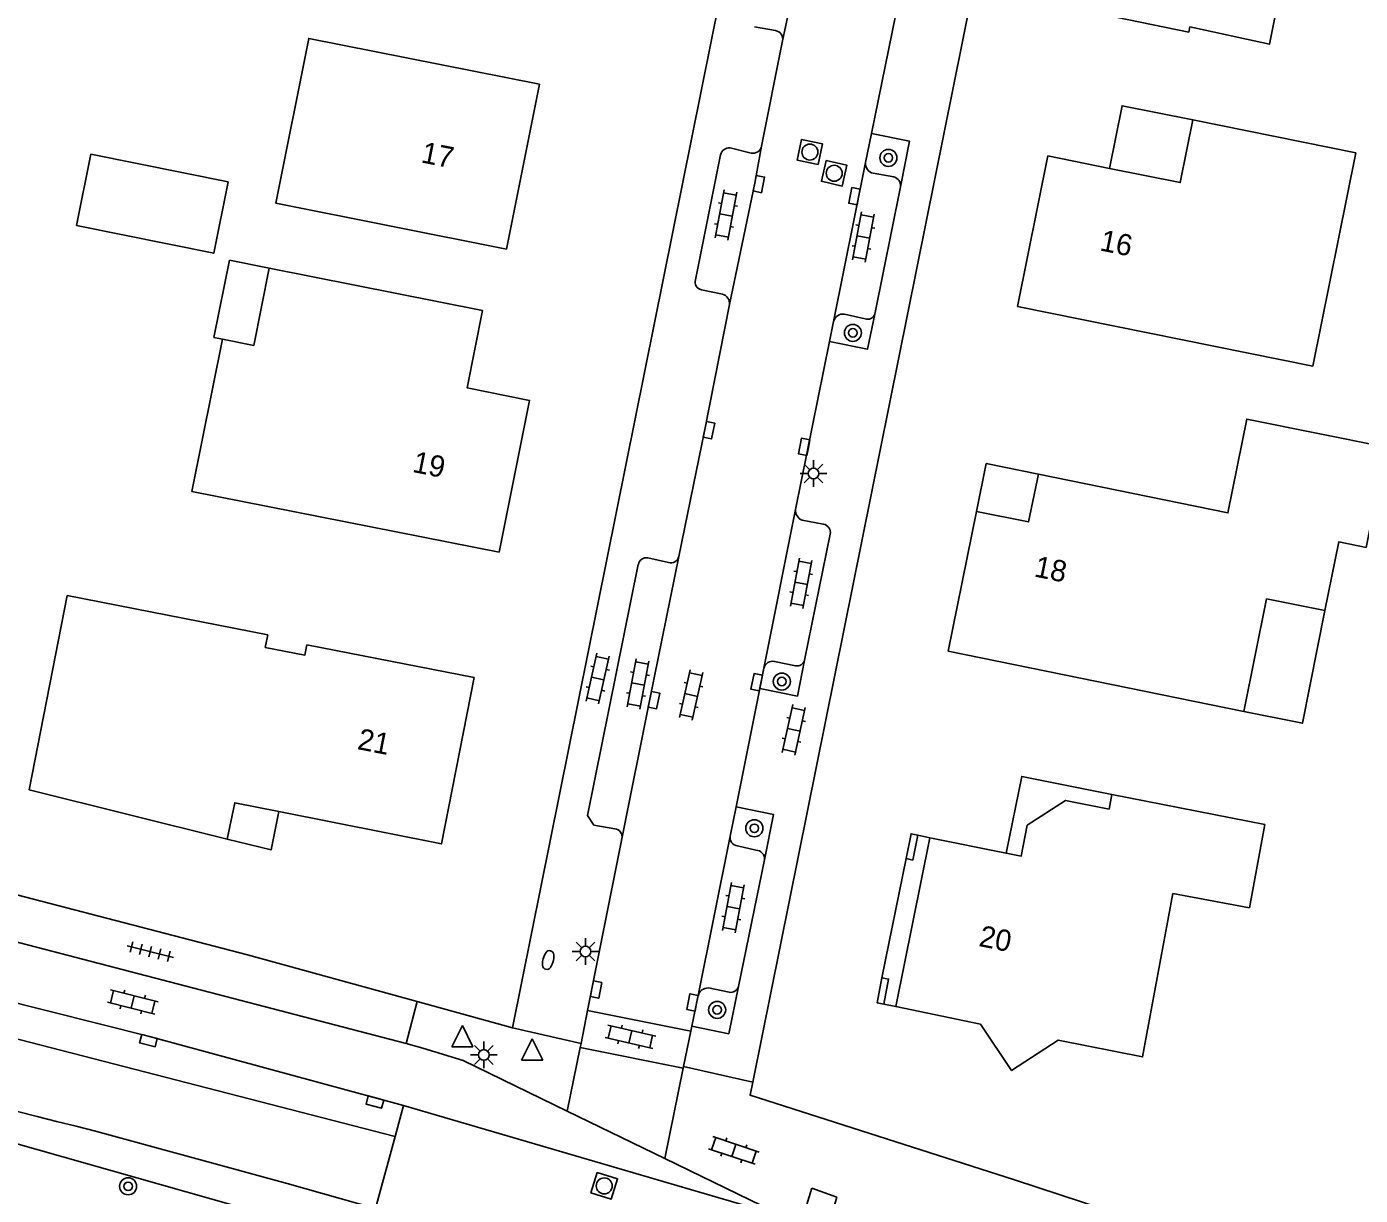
# Model space of a CAD drawing. Extents: x 128000 to 131008, y 398996 to 402500.
# Drawn here: x 128061.3 to 128123.9, y 400260.4 to 400315.3 of the extents above; entities that cross this region are included whole.
import ezdxf

# ---------------------------------------------------------------- set-up
doc = ezdxf.new("R2010")
doc.units = 0
for name, color, linetype in [('gg-afsc-muur', 7, 'Continuous'), ('gg-anno-huisnummerreeks BGT', 7, 'Continuous'), ('gg-bbg-gedigitaliseerde bebouwing', 7, 'Continuous'), ('gg-bbg-gedigitaliseerde bijgebouw', 7, 'Continuous'), ('gg-bbg-hoofdgebouw', 7, 'Continuous'), ('gg-bbg-luifel en loopbrug', 7, 'Continuous'), ('gg-bbg-onder overbouw', 7, 'Continuous'), ('gg-bbg-pand overbouw', 7, 'Continuous'), ('gg-knt-verharding', 7, 'Continuous'), ('gg-knt-verharding nz', 7, 'Continuous'), ('gt-grn-groengrens NZ', 7, 'Continuous'), ('gt-grn-weggrens', 7, 'Continuous'), ('gt-symb-boom', 7, 'Continuous'), ('gt-symb-brandkraan', 7, 'Continuous'), ('gt-symb-klinker verharding', 7, 'Continuous'), ('gt-symb-kolk', 7, 'Continuous'), ('gt-symb-lichtmast', 7, 'Continuous'), ('gt-symb-rioolschacht', 7, 'Continuous'), ('gt-symb-tegel verharding', 7, 'Continuous'), ('gt-symb-waterafsluiter', 7, 'Continuous')]:
    doc.layers.add(name, color=color, linetype=linetype)

# ---------------------------------------------------------------- blocks, each defined once
blk = doc.blocks.new('gt0-RS')
at = {"layer": 'gt-symb-rioolschacht'}
blk.add_lwpolyline([(-0.5, -0.5), (0.5, -0.5), (0.5, 0.5), (-0.5, 0.5)], close=True, dxfattribs=at)
blk.add_circle((0, 0), 0.375, dxfattribs=at)
blk = doc.blocks.new('gt0-BOOM')
at = {"layer": 'gt-symb-boom'}
for radius in [0.4, 0.2]:
    blk.add_circle((0, 0), radius, dxfattribs=at)
blk = doc.blocks.new('gt0-KL1')
at = {"layer": 'gt-symb-klinker verharding'}
for p, q in [((-1.15, 0.3), (1.15, 0.3)), ((-1, -0.3), (-1, 0.3)), ((-0.5, 0.3), (-0.5, 0.45)), ((0, -0.3), (0, 0.3)), ((0.5, 0.3), (0.5, 0.45)), ((1, -0.3), (1, 0.3)), ((-1.15, -0.3), (1.15, -0.3)), ((-0.5, -0.45), (-0.5, -0.3)), ((0.5, -0.45), (0.5, -0.3))]:
    blk.add_line(p, q, dxfattribs=at)
blk = doc.blocks.new('gt0-LMAST')
at = {"layer": 'gt-symb-lichtmast'}
for p, q in [((-0.182, 0.173), (-0.447, 0.438)), ((-0.005, 0.246), (-0.005, 0.621)), ((0.172, 0.173), (0.437, 0.438)), ((-0.255, -0.004), (-0.63, -0.004)), ((-0.182, -0.181), (-0.447, -0.446)), ((-0.005, -0.254), (-0.005, -0.629)), ((0.437, -0.446), (0.172, -0.181)), ((0.245, -0.004), (0.62, -0.004))]:
    blk.add_line(p, q, dxfattribs=at)
blk.add_circle((-0.005, -0.004), 0.25, dxfattribs=at)
blk = doc.blocks.new('gt0-KOLK')
at = {"layer": 'gt-symb-kolk'}
blk.add_lwpolyline([(0, 0), (0.375, 0), (0.375, 0.4), (-0.375, 0.4), (-0.375, 0), (0, 0)], dxfattribs=at)
blk = doc.blocks.new('gt0-WAFSL')
at = {"layer": 'gt-symb-waterafsluiter'}
for p, q in [((-0.5, -0.333), (0, 0.667)), ((0, 0.667), (0.5, -0.333)), ((0.5, -0.333), (-0.5, -0.333))]:
    blk.add_line(p, q, dxfattribs=at)
blk = doc.blocks.new('gt0-BR')
at = {"layer": 'gt-symb-brandkraan'}
for centre, radius, start, end in [((-0.244, 0), 0.206, 107.56694, 252.43307), ((0.599, -2.664), 3, 106.89205, 107.56694), ((0, -0.691), 0.938, 73.10799, 106.89205), ((-0.599, -2.664), 3, 72.43309, 73.10799), ((0.244, 0), 0.206, 287.56695, 72.43309), ((0.599, 2.664), 3, 252.43307, 253.10797), ((0, 0.691), 0.938, 253.10797, 286.89206), ((-0.599, 2.664), 3, 286.89206, 287.56695)]:
    blk.add_arc(centre, radius, start, end, dxfattribs=at)
blk = doc.blocks.new('gt0-TEG1')
at = {"layer": 'gt-symb-tegel verharding'}
for p, q in [((-1.125, 0), (1.125, 0)), ((-0.9, -0.25), (-0.9, 0.25)), ((-0.45, -0.25), (-0.45, 0.25)), ((0, -0.25), (0, 0.25)), ((0.45, -0.25), (0.45, 0.25)), ((0.9, -0.25), (0.9, 0.25))]:
    blk.add_line(p, q, dxfattribs=at)

msp = doc.modelspace()

# ---------------------------------------------------------------- linework, layer by layer
at = {"layer": 'gg-afsc-muur'}
for points in [[(128103.13, 400277.357), (128102.817, 400277.42), (128102.582, 400276.25)], [(128101.442, 400270.648), (128101.218, 400269.473), (128101.532, 400269.413)]]:
    msp.add_lwpolyline(points, dxfattribs=at)
at = {"layer": 'gg-bbg-gedigitaliseerde bebouwing'}
for p, q in [((128072.661, 400303.985), (128082.676, 400301.998)), ((128063.167, 400288.608), (128061.38, 400279.481)), ((128063.167, 400288.608), (128072.589, 400286.763)), ((128074.434, 400286.297), (128082.285, 400284.76))]:
    msp.add_line(p, q, dxfattribs=at)
for points in [[(128111.286, 400316.014), (128115.862, 400315.085), (128115.912, 400315.321), (128119.647, 400314.507), (128121.144, 400321.945), (128127.384, 400320.688), (128128.068, 400324.069), (128120.451, 400325.639)], [(128085.355, 400312.631), (128074.517, 400314.788), (128072.975, 400307.039), (128083.813, 400304.882)], [(128123.716, 400309.41), (128121.687, 400299.391), (128107.817, 400302.183)], [(128070.463, 400300.656), (128071.931, 400300.36), (128072.661, 400303.985)], [(128083.466, 400290.64), (128069.028, 400293.503), (128070.463, 400300.656)], [(128108.794, 400294.308), (128117.701, 400292.49), (128118.588, 400296.902), (128125.141, 400295.585), (128124.188, 400290.873), (128122.905, 400291.131), (128122.258, 400287.9)], [(128118.455, 400283.165), (128119.519, 400288.451), (128122.258, 400287.9)], [(128074.434, 400286.297), (128074.338, 400285.807), (128072.473, 400286.172), (128072.589, 400286.763)]]:
    msp.add_lwpolyline(points, dxfattribs=at)
at = {"layer": 'gg-bbg-gedigitaliseerde bijgebouw'}
msp.add_lwpolyline([(128063.61, 400305.988), (128064.285, 400309.338), (128070.73, 400308.039), (128070.055, 400304.69), (128063.61, 400305.988)], dxfattribs=at)
at = {"layer": 'gg-bbg-hoofdgebouw'}
for p, q in [((128085.355, 400312.631), (128083.813, 400304.882)), ((128116.049, 400310.953), (128123.716, 400309.41)), ((128070.683, 400277.169), (128061.38, 400279.481)), ((128102.095, 400269.3), (128103.694, 400277.227)), ((128103.694, 400277.227), (128107.288, 400276.508)), ((128106.07, 400268.473), (128102.095, 400269.3))]:
    msp.add_line(p, q, dxfattribs=at)
for points in [[(128112.137, 400308.68), (128115.457, 400308.012), (128116.049, 400310.953)], [(128107.817, 400302.183), (128109.242, 400309.263), (128112.137, 400308.68)], [(128082.676, 400301.998), (128081.953, 400298.373), (128084.891, 400297.774), (128083.466, 400290.64)], [(128118.455, 400283.165), (128104.562, 400286), (128105.883, 400292.558)], [(128082.285, 400284.76), (128080.753, 400276.938), (128073.104, 400278.459)], [(128106.07, 400268.473), (128107.536, 400266.289), (128109.723, 400267.725), (128113.694, 400266.93), (128115.119, 400274.602), (128118.707, 400273.937), (128119.432, 400277.846), (128112.246, 400279.262)], [(128112.246, 400279.262), (128112.117, 400278.575), (128110.077, 400278.984), (128108.266, 400277.813), (128107.992, 400276.367), (128107.288, 400276.508)], [(128073.104, 400278.459), (128071.044, 400278.869), (128070.683, 400277.169)]]:
    msp.add_lwpolyline(points, dxfattribs=at)
at = {"layer": 'gg-bbg-luifel en loopbrug'}
for p, q in [((128103.694, 400277.227), (128103.13, 400277.357)), ((128101.442, 400270.648), (128102.582, 400276.25)), ((128102.095, 400269.3), (128101.532, 400269.413))]:
    msp.add_line(p, q, dxfattribs=at)
for points in [[(128116.049, 400310.953), (128112.729, 400311.621), (128112.137, 400308.68)], [(128072.661, 400303.985), (128070.796, 400304.365), (128070.058, 400300.738), (128070.463, 400300.656)], [(128122.258, 400287.9), (128121.198, 400282.605), (128118.455, 400283.165)], [(128112.246, 400279.262), (128108.014, 400280.114), (128107.288, 400276.508)], [(128070.683, 400277.169), (128072.75, 400276.655), (128073.104, 400278.459)], [(128102.582, 400276.25), (128102.895, 400276.181), (128103.13, 400277.357)], [(128101.532, 400269.413), (128101.756, 400270.588), (128101.442, 400270.648)]]:
    msp.add_lwpolyline(points, dxfattribs=at)
at = {"layer": 'gg-bbg-onder overbouw'}
msp.add_lwpolyline([(128105.883, 400292.558), (128108.334, 400292.064), (128108.794, 400294.308)], dxfattribs=at)
at = {"layer": 'gg-bbg-pand overbouw'}
msp.add_lwpolyline([(128108.794, 400294.308), (128106.345, 400294.81), (128105.883, 400292.558)], dxfattribs=at)
at = {"layer": 'gg-knt-verharding'}
for p, q in [((128114.749, 400361.88), (128095.375, 400265.739)), ((128099.812, 400346.324), (128084.084, 400268.296)), ((128100.951, 400310.313), (128102.075, 400315.852)), ((128095.458, 400315.336), (128096.45, 400315.149)), ((128096.781, 400314.674), (128095.794, 400309.719)), ((128100.674, 400308.947), (128100.951, 400310.313)), ((128093.863, 400309.314), (128092.681, 400303.444)), ((128095.298, 400309.4), (128094.322, 400309.64)), ((128102, 400308.274), (128101.035, 400308.448)), ((128102.313, 400307.805), (128101.111, 400301.824)), ((128092.966, 400302.975), (128093.949, 400302.772)), ((128099.682, 400301.824), (128100.655, 400301.614)), ((128098.988, 400300.538), (128099.177, 400301.484)), ((128097.391, 400292.648), (128098.988, 400300.538)), ((128098.692, 400291.964), (128097.701, 400292.157)), ((128099.018, 400291.489), (128097.812, 400285.577)), ((128091.415, 400290.168), (128090.442, 400290.38)), ((128096.403, 400285.507), (128097.379, 400285.304)), ((128095.706, 400284.234), (128095.895, 400285.192)), ((128094.596, 400278.68), (128095.706, 400284.234)), ((128094.596, 400278.68), (128094.316, 400277.298)), ((128089.233, 400277.183), (128087.62, 400269.108)), ((128095.523, 400276.642), (128094.657, 400276.843)), ((128094.703, 400270.238), (128095.922, 400276.19)), ((128079.089, 400267.555), (128055.709, 400273.65)), ((128092.516, 400268.37), (128092.81, 400269.809)), ((128093.295, 400270.172), (128094.271, 400269.969)), ((128079.089, 400267.555), (128079.609, 400269.533)), ((128084.084, 400268.296), (128079.609, 400269.533)), ((128087.309, 400267.566), (128087.62, 400269.108)), ((128087.62, 400269.108), (128092.466, 400268.146)), ((128092.466, 400268.146), (128092.124, 400266.475)), ((128092.466, 400268.146), (128092.516, 400268.37)), ((128087.309, 400267.566), (128087.271, 400267.377)), ((128092.108, 400266.397), (128087.271, 400267.377)), ((128092.124, 400266.475), (128092.108, 400266.397)), ((128078.975, 400264.649), (128078.578, 400263.194)), ((128078.578, 400263.194), (128077.656, 400259.817))]:
    msp.add_line(p, q, dxfattribs=at)
for points in [[(128102.313, 400307.805), (128102.743, 400309.953), (128100.951, 400310.313)], [(128094.283, 400302.28), (128093.126, 400296.416), (128091.908, 400290.437)], [(128101.111, 400301.824), (128100.761, 400300.183), (128098.988, 400300.538)], [(128090.001, 400290.068), (128087.609, 400278.277), (128087.914, 400277.825), (128088.897, 400277.654)], [(128097.812, 400285.577), (128097.474, 400283.881), (128095.706, 400284.234)], [(128094.596, 400278.68), (128096.358, 400278.327), (128095.922, 400276.19)], [(128079.609, 400269.533), (128071.642, 400271.735), (128060.006, 400274.751), (128056.22, 400275.662)], [(128042.204, 400273.97), (128052.584, 400271.516), (128067.034, 400267.889), (128078.975, 400264.649)], [(128094.703, 400270.238), (128094.248, 400268.016), (128092.516, 400268.37)], [(128148.241, 400246.818), (128136.13, 400251.336), (128126.685, 400254.746), (128117.211, 400258.028), (128107.68, 400261.156), (128095.252, 400265.13), (128095.375, 400265.739)], [(128064.499, 400263.439), (128073.499, 400260.988), (128077.656, 400259.817)], [(128098.156, 400260.767), (128099.325, 400260.336), (128099.009, 400259.267), (128097.795, 400259.594), (128098.156, 400260.767)]]:
    msp.add_lwpolyline(points, dxfattribs=at)
for centre, radius, start, end in [((128096.38, 400314.748), 0.407, 349.56898, 80.17183), ((128094.274, 400309.221), 0.422, 83.50928, 167.25848), ((128095.39, 400309.802), 0.413, 257.16308, 348.33072), ((128101.144, 400308.907), 0.471, 175.0886, 256.67888), ((128101.903, 400307.87), 0.416, 351.00239, 76.43411), ((128093.05, 400303.347), 0.382, 165.29567, 257.27641), ((128093.829, 400302.331), 0.456, 353.52775, 74.81442), ((128099.607, 400301.391), 0.44, 80.16193, 167.74026), ((128100.782, 400301.938), 0.348, 248.58054, 340.87409), ((128097.839, 400292.588), 0.453, 172.35564, 252.17808), ((128098.613, 400291.56), 0.412, 350.04416, 78.88069), ((128090.383, 400289.996), 0.388, 81.20542, 169.3521), ((128091.535, 400290.534), 0.385, 251.82103, 345.41618), ((128096.299, 400285.108), 0.412, 75.31317, 168.29117), ((128097.448, 400285.675), 0.377, 259.54296, 344.91867), ((128088.834, 400277.254), 0.405, 349.92539, 81.08089), ((128094.703, 400277.232), 0.392, 170.36502, 263.33447), ((128095.525, 400276.242), 0.4, 352.53561, 90.33687), ((127835.013, 399363.786), 928.461, 75.690013, 77.554163), ((128093.271, 400269.698), 0.474, 87.12969, 166.49661), ((128094.34, 400270.339), 0.376, 259.3836, 344.43622)]:
    msp.add_arc(centre, radius, start, end, dxfattribs=at)
at = {"layer": 'gg-knt-verharding nz'}
for p, q in [((128096.781, 400314.674), (128098.311, 400322.121)), ((128100.674, 400308.947), (128099.177, 400301.484)), ((128097.391, 400292.648), (128095.895, 400285.192)), ((128094.316, 400277.298), (128092.81, 400269.809)), ((128078.975, 400264.649), (128096.949, 400259.393)), ((128091.249, 400262.16), (128086.665, 400264.385)), ((128096.949, 400259.393), (128091.249, 400262.16))]:
    msp.add_line(p, q, dxfattribs=at)
for points in [[(128094.283, 400302.28), (128095.467, 400307.983), (128095.794, 400309.719)], [(128089.233, 400277.183), (128090.541, 400283.737), (128091.908, 400290.437)], [(128078.578, 400263.194), (128048.218, 400271.015), (128021.601, 400276.896), (128006.563, 400279.84)], [(128086.665, 400264.385), (128081.765, 400266.764), (128079.875, 400267.347), (128079.089, 400267.555)]]:
    msp.add_lwpolyline(points, dxfattribs=at)
at = {"layer": 'gt-grn-groengrens NZ'}
msp.add_lwpolyline([(128055.521, 400255.729), (128081.954, 400248.452), (128083.609, 400256.386), (128057.26, 400263.847)], dxfattribs=at)
at = {"layer": 'gt-grn-weggrens'}
for p, q in [((128084.084, 400268.296), (128087.309, 400267.566)), ((128086.665, 400264.385), (128087.271, 400267.377)), ((128091.249, 400262.16), (128092.108, 400266.397)), ((128092.124, 400266.475), (128095.375, 400265.739))]:
    msp.add_line(p, q, dxfattribs=at)

# ---------------------------------------------------------------- block references
at = {"layer": 'gt-symb-boom'}
for p in [(128101.748, 400309.172), (128100.079, 400300.95), (128096.743, 400284.568), (128095.451, 400277.672), (128093.704, 400269.141), (128066.03, 400260.851)]:
    msp.add_blockref('gt0-BOOM', p, dxfattribs=at)
at = {"layer": 'gt-symb-brandkraan', "rotation": 75.51357348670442}
msp.add_blockref('gt0-BR', (128085.765, 400271.482), dxfattribs=at)
at = {"layer": 'gt-symb-klinker verharding'}
for p, rotation in [((128094.119, 400306.488), 79.39794170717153), ((128100.576, 400305.455), 79.39794170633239), ((128097.649, 400289.185), 79.39794170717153), ((128088.093, 400284.708), 77.46497665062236), ((128089.987, 400284.45), 79.39794170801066), ((128092.483, 400283.934), 77.46497665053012), ((128097.304, 400282.298), 77.46497664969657), ((128094.463, 400273.947), 79.39794170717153), ((128066.248, 400269.51), 165.93596328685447), ((128089.629, 400267.877), 167.06118937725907), ((128094.489, 400262.538), -18.543669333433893)]:
    msp.add_blockref('gt0-KL1', p, dxfattribs=dict(at, rotation=rotation))
at = {"layer": 'gt-symb-kolk'}
for p, rotation in [((128095.467, 400307.983), -101.72615557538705), ((128100.35, 400307.332), 78.65999598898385), ((128093.126, 400296.416), -101.16592184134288), ((128097.989, 400295.556), 78.38937980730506), ((128095.758, 400284.495), 78.6932328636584), ((128090.541, 400283.737), -101.28935948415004), ((128087.82, 400270.135), -101.33050546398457), ((128092.739, 400269.449), 78.43843173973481), ((128067.034, 400267.889), 165.93831175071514), ((128077.675, 400265.005), 164.81282763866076)]:
    msp.add_blockref('gt0-KOLK', p, dxfattribs=dict(at, rotation=rotation))
at = {"layer": 'gt-symb-lichtmast'}
for p in [(128098.234, 400294.347), (128087.523, 400271.89), (128082.747, 400267.027)]:
    msp.add_blockref('gt0-LMAST', p, dxfattribs=at)
at = {"layer": 'gt-symb-rioolschacht'}
for p, rotation in [((128098.06, 400309.446), 78.27384442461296), ((128099.202, 400308.447), 77.09308292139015), ((128088.399, 400260.872), -16.857696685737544)]:
    msp.add_blockref('gt0-RS', p, dxfattribs=dict(at, rotation=rotation))
at = {"layer": 'gt-symb-tegel verharding', "rotation": -14.425531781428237}
msp.add_blockref('gt0-TEG1', (128067.068, 400271.875), dxfattribs=at)
at = {"layer": 'gt-symb-waterafsluiter'}
for p in [(128081.733, 400267.736), (128085.018, 400267.11)]:
    msp.add_blockref('gt0-WAFSL', p, dxfattribs=at)

# ---------------------------------------------------------------- texts
at = {"layer": 'gg-anno-huisnummerreeks BGT'}
for s, rotation, p in [('17', 348.8, (128079.755, 400308.963)), ('16', 348.6, (128111.637, 400304.83)), ('19', 348.7, (128079.35, 400294.421)), ('18', 348.6, (128108.556, 400289.51)), ('21', 348.9, (128076.76, 400281.399)), ('20', 348.6, (128105.957, 400272.147))]:
    msp.add_text(s, height=1, rotation=rotation, dxfattribs=at).set_placement(p)

doc.saveas('drawing.dxf')
